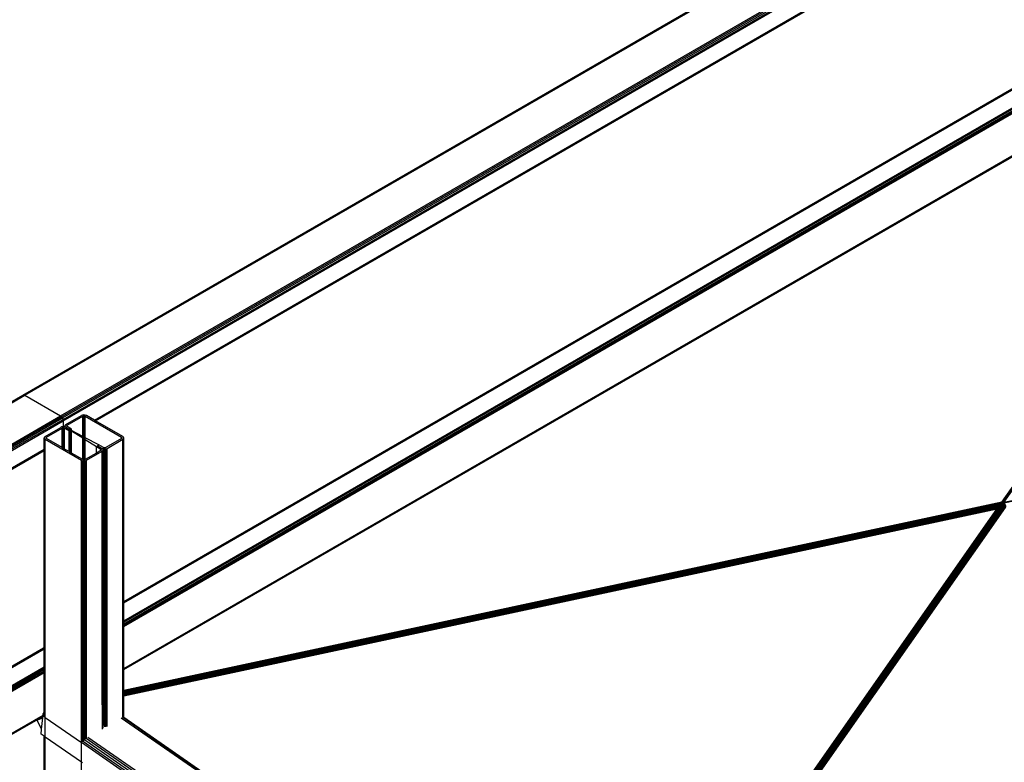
# Model space of a CAD drawing. Header units: millimetres. Extents: x 10 to 1250, y -62 to 528.
# Tile 714 of 909: x 614.09 to 616.11, y 522.05 to 523.58. Entities that reach past the tile are written whole.
import ezdxf

# ---------------------------------------------------------------- set-up
doc = ezdxf.new("R2010")
doc.units = ezdxf.units.MM
doc.header["$LTSCALE"] = 0.05

msp = doc.modelspace()

# ---------------------------------------------------------------- linework, layer by layer
at = {"color": 8}
for p, q in [((614.0947, 522.8051), (616.8546, 524.3985)), ((614.0966, 522.8055), (616.8564, 524.3989)), ((614.0987, 522.8047), (616.8586, 524.3981)), ((614.1722, 522.7623), (616.9321, 524.3557)), ((614.1744, 522.7605), (616.9342, 524.3539)), ((614.1762, 522.7581), (616.9361, 524.3514)), ((614.1775, 522.7552), (616.9373, 524.3486)), ((614.1779, 522.7524), (616.9377, 524.3458)), ((614.242, 522.7536), (616.8983, 524.2872)), ((614.2438, 522.7526), (616.8983, 524.2852)), ((614.2444, 522.7522), (616.8983, 524.2845)), ((614.3022, 522.3801), (616.8983, 523.879)), ((614.3022, 522.3807), (616.8968, 523.8788)), ((614.3022, 522.3783), (616.8983, 523.8772)), ((614.3022, 522.3412), (616.8983, 523.8401)), ((614.3022, 522.3385), (616.8983, 523.8374)), ((614.3022, 522.3352), (616.8983, 523.8341)), ((614.3022, 522.332), (616.8983, 523.8309)), ((614.3022, 522.3293), (616.8983, 523.8282)), ((614.3022, 522.2432), (616.8962, 523.7409)), ((614.3022, 522.2414), (616.8957, 523.7388)), ((614.3022, 522.2407), (616.8957, 523.7381)), ((616.1072, 522.5847), (616.9086, 523.7277)), ((616.1074, 522.5848), (616.909, 523.728)), ((616.1077, 522.5849), (616.9094, 523.7281)), ((616.1082, 522.5849), (616.9099, 523.7282)), ((616.1087, 522.5849), (616.9104, 523.7282)), ((616.1092, 522.5849), (616.9109, 523.7281)), ((616.1098, 522.5847), (616.9115, 523.728)), ((616.1104, 522.5844), (616.912, 523.7277)), ((616.1109, 522.5841), (616.9126, 523.7274)), ((616.1071, 522.5847), (616.8926, 523.705)), ((617.6612, 522.916), (616.1109, 522.5841)), ((617.6597, 522.9152), (616.1115, 522.5837)), ((617.658, 522.9142), (616.1121, 522.5832)), ((611.2606, 521.1689), (614.0947, 522.8051)), ((611.2625, 521.1692), (614.0966, 522.8055)), ((611.2647, 521.1685), (614.0987, 522.8047)), ((614.0947, 522.8051), (614.0966, 522.8055)), ((614.0966, 522.8055), (614.0987, 522.8047)), ((614.0987, 522.8047), (614.1722, 522.7623)), ((611.3381, 521.126), (614.1722, 522.7623)), ((611.3403, 521.1243), (614.1744, 522.7605)), ((611.3422, 521.1218), (614.1762, 522.7581)), ((611.3434, 521.1189), (614.1775, 522.7552)), ((614.1722, 522.7623), (614.1744, 522.7605)), ((614.1744, 522.7605), (614.1762, 522.7581)), ((614.1762, 522.7581), (614.1775, 522.7552)), ((614.1775, 522.7552), (614.1779, 522.7524)), ((614.1831, 522.7446), (614.2152, 522.7632)), ((614.1856, 522.7431), (614.2178, 522.7617)), ((614.2175, 522.7641), (614.2152, 522.7632)), ((614.2203, 522.7644), (614.2175, 522.7641)), ((614.2178, 522.7617), (614.2189, 522.7621)), ((614.2178, 522.7396), (614.2178, 522.7617)), ((614.2189, 522.7621), (614.2203, 522.7623)), ((614.2189, 522.7403), (614.2189, 522.7621)), ((614.2231, 522.7641), (614.2203, 522.7644)), ((614.2203, 522.7623), (614.2217, 522.7621)), ((614.2203, 522.7411), (614.2203, 522.7623)), ((614.2217, 522.7621), (614.2229, 522.7617)), ((614.2217, 522.7419), (614.2217, 522.7621)), ((614.2229, 522.7617), (614.2975, 522.7186)), ((614.2229, 522.7174), (614.2229, 522.7617)), ((614.2255, 522.7632), (614.2231, 522.7641)), ((614.242, 522.7536), (614.2255, 522.7632)), ((611.3438, 521.1162), (614.1779, 522.7524)), ((614.1406, 522.7201), (614.1728, 522.7387)), ((614.1432, 522.7186), (614.1753, 522.7372)), ((614.1751, 522.7396), (614.1728, 522.7387)), ((614.1779, 522.7399), (614.1751, 522.7396)), ((614.1753, 522.7372), (614.1765, 522.7376)), ((614.1753, 522.7151), (614.1753, 522.7372)), ((614.1765, 522.7376), (614.1779, 522.7378)), ((614.1765, 522.7158), (614.1765, 522.7376)), ((614.1779, 522.7524), (614.1779, 522.7399)), ((614.1807, 522.7396), (614.1779, 522.7399)), ((614.1779, 522.7378), (614.1793, 522.7376)), ((614.1779, 522.7166), (614.1779, 522.7378)), ((614.1793, 522.7376), (614.1805, 522.7372)), ((614.1793, 522.7174), (614.1793, 522.7376)), ((614.1805, 522.7372), (614.1898, 522.7318)), ((614.1805, 522.7181), (614.1805, 522.7372)), ((614.1809, 522.7395), (614.1807, 522.7396)), ((614.1815, 522.7433), (614.1809, 522.7416)), ((614.1809, 522.7416), (614.1815, 522.74)), ((614.1809, 522.7395), (614.1809, 522.7416)), ((614.1815, 522.7393), (614.1809, 522.7395)), ((614.1831, 522.7446), (614.1815, 522.7433)), ((614.1815, 522.74), (614.1831, 522.7387)), ((614.1815, 522.7393), (614.1815, 522.74)), ((614.1831, 522.7387), (614.1815, 522.7393)), ((614.1831, 522.7387), (614.1923, 522.7333)), ((614.1846, 522.7371), (614.1831, 522.7387)), ((614.1831, 522.7387), (614.1846, 522.7377)), ((614.1846, 522.7379), (614.1831, 522.7387)), ((614.1846, 522.7416), (614.1849, 522.7424)), ((614.1849, 522.7408), (614.1846, 522.7416)), ((614.1846, 522.7379), (614.1846, 522.7382)), ((614.1849, 522.7377), (614.1846, 522.7379)), ((614.1846, 522.7371), (614.1846, 522.7377)), ((614.1846, 522.7377), (614.1849, 522.7375)), ((614.1849, 522.7368), (614.1846, 522.7371)), ((614.1849, 522.7424), (614.1856, 522.7431)), ((614.1849, 522.7408), (614.1849, 522.7424)), ((614.1856, 522.7402), (614.1849, 522.7408)), ((614.1849, 522.7377), (614.1849, 522.7381)), ((614.1856, 522.7373), (614.1849, 522.7377)), ((614.1849, 522.7368), (614.1849, 522.7375)), ((614.1849, 522.7375), (614.1856, 522.737)), ((614.1856, 522.736), (614.1849, 522.7368)), ((614.1856, 522.7402), (614.1856, 522.7431)), ((614.1949, 522.7348), (614.1856, 522.7402)), ((614.1856, 522.7373), (614.1856, 522.7378)), ((614.1927, 522.7335), (614.1856, 522.7373)), ((614.1856, 522.736), (614.1856, 522.737)), ((614.1856, 522.737), (614.192, 522.7331)), ((614.1898, 522.7318), (614.1856, 522.736)), ((614.1949, 522.7348), (614.1927, 522.7335)), ((614.1949, 522.7323), (614.1949, 522.7348)), ((614.2178, 522.7396), (614.2189, 522.7403)), ((614.2178, 522.7376), (614.2178, 522.7396)), ((614.2178, 522.7376), (614.2189, 522.7383)), ((614.2178, 522.7369), (614.2178, 522.7376)), ((614.2178, 522.7369), (614.2189, 522.7375)), ((614.2178, 522.7202), (614.2178, 522.7369)), ((614.2189, 522.7403), (614.2203, 522.7411)), ((614.2189, 522.7383), (614.2189, 522.7403)), ((614.2189, 522.7383), (614.2203, 522.7391)), ((614.2189, 522.7375), (614.2203, 522.7384)), ((614.2189, 522.7375), (614.2189, 522.7383)), ((614.2189, 522.7195), (614.2189, 522.7375)), ((614.2203, 522.7411), (614.2217, 522.7419)), ((614.2203, 522.7391), (614.2203, 522.7411)), ((614.2203, 522.7391), (614.2217, 522.7399)), ((614.2203, 522.7384), (614.2217, 522.7392)), ((614.2203, 522.7384), (614.2203, 522.7391)), ((614.2203, 522.7188), (614.2203, 522.7384)), ((614.2217, 522.7399), (614.2217, 522.7419)), ((614.2217, 522.7392), (614.2217, 522.7399)), ((614.2217, 522.718), (614.2217, 522.7392)), ((614.2438, 522.7526), (614.242, 522.7536)), ((614.2444, 522.7522), (614.2438, 522.7526)), ((614.3, 522.7201), (614.2444, 522.7522)), ((614.1391, 522.7188), (614.1385, 522.7171)), ((614.1385, 522.7171), (614.1391, 522.7155)), ((614.1385, 522.6938), (614.1385, 522.7171)), ((614.1406, 522.7201), (614.1391, 522.7188)), ((614.1391, 522.7155), (614.1406, 522.7142)), ((614.1391, 522.6942), (614.1391, 522.7155)), ((614.1422, 522.7171), (614.1424, 522.718)), ((614.1424, 522.7163), (614.1422, 522.7171)), ((614.1424, 522.718), (614.1432, 522.7186)), ((614.1424, 522.7163), (614.1424, 522.718)), ((614.1432, 522.7157), (614.1424, 522.7163)), ((614.1432, 522.7157), (614.1432, 522.7186)), ((614.1753, 522.6971), (614.1432, 522.7157)), ((614.1753, 522.7151), (614.1765, 522.7158)), ((614.1753, 522.7131), (614.1753, 522.7151)), ((614.1765, 522.7138), (614.1765, 522.7158)), ((614.1779, 522.7166), (614.1793, 522.7174)), ((614.1779, 522.7146), (614.1779, 522.7166)), ((614.1779, 522.7146), (614.1793, 522.7154)), ((614.1779, 522.7139), (614.1793, 522.7147)), ((614.1779, 522.7139), (614.1779, 522.7146)), ((614.1793, 522.7174), (614.1805, 522.7181)), ((614.1793, 522.7154), (614.1793, 522.7174)), ((614.1793, 522.7154), (614.1805, 522.7161)), ((614.1793, 522.7147), (614.1805, 522.7154)), ((614.1793, 522.7147), (614.1793, 522.7154)), ((614.1793, 522.6948), (614.1793, 522.7147)), ((614.1805, 522.7161), (614.1805, 522.7181)), ((614.1805, 522.7154), (614.1805, 522.7161)), ((614.1805, 522.6941), (614.1805, 522.7154)), ((614.192, 522.7331), (614.1898, 522.7318)), ((614.1898, 522.6888), (614.1898, 522.7318)), ((614.1923, 522.7333), (614.192, 522.7331)), ((614.192, 522.7331), (614.1923, 522.7329)), ((614.1927, 522.7335), (614.1923, 522.7333)), ((614.1923, 522.7333), (614.1923, 522.7333)), ((614.1923, 522.6873), (614.1923, 522.7329)), ((614.1923, 522.7329), (614.1949, 522.7313)), ((614.1949, 522.7323), (614.1927, 522.7335)), ((614.2178, 522.7202), (614.1949, 522.7323)), ((614.1949, 522.7318), (614.1949, 522.7319)), ((614.1949, 522.6858), (614.1949, 522.7313)), ((614.1949, 522.7313), (614.2178, 522.717)), ((614.2189, 522.7195), (614.2178, 522.7202)), ((614.2178, 522.7184), (614.2178, 522.7188)), ((614.2178, 522.6726), (614.2178, 522.717)), ((614.2178, 522.717), (614.2189, 522.7162)), ((614.2203, 522.7188), (614.2189, 522.7195)), ((614.2189, 522.7177), (614.2189, 522.7182)), ((614.2189, 522.6722), (614.2189, 522.7162)), ((614.2189, 522.7162), (614.2203, 522.7154)), ((614.2217, 522.718), (614.2203, 522.7188)), ((614.2203, 522.7169), (614.2203, 522.7174)), ((614.2203, 522.672), (614.2203, 522.7154)), ((614.2203, 522.7154), (614.2217, 522.7145)), ((614.2229, 522.7174), (614.2217, 522.718)), ((614.2217, 522.7161), (614.2217, 522.7166)), ((614.2217, 522.6722), (614.2217, 522.7145)), ((614.2217, 522.7145), (614.2229, 522.7138)), ((614.2509, 522.7025), (614.2229, 522.7174)), ((614.2229, 522.7154), (614.2229, 522.7159)), ((614.2975, 522.7157), (614.2653, 522.6971)), ((614.2975, 522.7186), (614.2982, 522.718)), ((614.2975, 522.7157), (614.2975, 522.7186)), ((614.2982, 522.7163), (614.2975, 522.7157)), ((614.2982, 522.718), (614.2985, 522.7171)), ((614.2982, 522.7163), (614.2982, 522.718)), ((614.2985, 522.7171), (614.2982, 522.7163)), ((614.3016, 522.7188), (614.3, 522.7201)), ((614.3, 522.7142), (614.3016, 522.7155)), ((614.3022, 522.7171), (614.3016, 522.7188)), ((614.3016, 522.7155), (614.3022, 522.7171)), ((614.3016, 522.3804), (614.3016, 522.7155)), ((614.3022, 522.3807), (614.3022, 522.7171)), ((614.1385, 522.6938), (614.1391, 522.6942)), ((614.1391, 522.6921), (614.1391, 522.6942)), ((614.1406, 522.7142), (614.2152, 522.6711)), ((614.1406, 522.1426), (614.1406, 522.7142)), ((614.1753, 522.7131), (614.1765, 522.7138)), ((614.1753, 522.7124), (614.1753, 522.7131)), ((614.1753, 522.7124), (614.1762, 522.7129)), ((614.1753, 522.6971), (614.1753, 522.7124)), ((614.1765, 522.6964), (614.1753, 522.6971)), ((614.1765, 522.7132), (614.1762, 522.7129)), ((614.1762, 522.7129), (614.1765, 522.7131)), ((614.1765, 522.7132), (614.1765, 522.7138)), ((614.1765, 522.7131), (614.1765, 522.7132)), ((614.1765, 522.6964), (614.1765, 522.7131)), ((614.1779, 522.6956), (614.1765, 522.6964)), ((614.1779, 522.6956), (614.1779, 522.7139)), ((614.1793, 522.6948), (614.1779, 522.6956)), ((614.1805, 522.6941), (614.1793, 522.6948)), ((614.1898, 522.6888), (614.1805, 522.6941)), ((614.2229, 522.6726), (614.2229, 522.7138)), ((614.2229, 522.7138), (614.2458, 522.6995)), ((614.2458, 522.6995), (614.2483, 522.701)), ((614.2458, 522.6995), (614.255, 522.6941)), ((614.2458, 522.6858), (614.2458, 522.6995)), ((614.2483, 522.701), (614.2509, 522.7025)), ((614.2483, 522.7006), (614.2483, 522.701)), ((614.2483, 522.701), (614.2509, 522.6995)), ((614.2602, 522.6971), (614.2509, 522.7025)), ((614.2509, 522.6995), (614.2509, 522.6999)), ((614.2509, 522.6995), (614.2576, 522.6956)), ((614.2509, 522.6991), (614.2509, 522.6995)), ((614.255, 522.6941), (614.2558, 522.6935)), ((614.255, 522.6912), (614.255, 522.6941)), ((614.2576, 522.6952), (614.2576, 522.6956)), ((614.2576, 522.6956), (614.2592, 522.6943)), ((614.26, 522.6947), (614.2576, 522.6956)), ((614.2597, 522.6927), (614.2592, 522.6943)), ((614.26, 522.6947), (614.2602, 522.6947)), ((614.26, 522.1712), (614.26, 522.6947)), ((614.2614, 522.6967), (614.2602, 522.6971)), ((614.2602, 522.6947), (614.2614, 522.6946)), ((614.2602, 522.1711), (614.2602, 522.6947)), ((614.2628, 522.6965), (614.2614, 522.6967)), ((614.2614, 522.6946), (614.2628, 522.6944)), ((614.2614, 522.1702), (614.2614, 522.6946)), ((614.2642, 522.6967), (614.2628, 522.6965)), ((614.2628, 522.6944), (614.2642, 522.6946)), ((614.2628, 522.1693), (614.2628, 522.6944)), ((614.2653, 522.6971), (614.2642, 522.6967)), ((614.2642, 522.6946), (614.2653, 522.6947)), ((614.2642, 522.1683), (614.2642, 522.6946)), ((614.2653, 522.6947), (614.2656, 522.6947)), ((614.2653, 522.6947), (614.2653, 522.1675)), ((614.2656, 522.6947), (614.2679, 522.6956)), ((614.2656, 522.1673), (614.2656, 522.6947)), ((614.2679, 522.6956), (614.3, 522.7142)), ((614.2679, 522.1242), (614.2679, 522.6956)), ((614.3, 522.3795), (614.3, 522.7142)), ((611.408, 521.1173), (614.1385, 522.6938)), ((611.4097, 521.1163), (614.1385, 522.6918)), ((611.4103, 521.116), (614.1385, 522.6911)), ((614.1385, 522.6918), (614.1385, 522.6938)), ((614.1385, 522.6918), (614.1391, 522.6921)), ((614.1385, 522.6911), (614.1385, 522.6918)), ((614.1385, 522.6911), (614.1391, 522.6914)), ((614.1385, 522.2863), (614.1385, 522.6911)), ((614.1391, 522.6914), (614.1391, 522.6921)), ((614.1391, 522.2866), (614.1391, 522.6914)), ((614.1923, 522.6873), (614.1898, 522.6888)), ((614.1949, 522.6858), (614.1923, 522.6873)), ((614.2178, 522.6726), (614.1949, 522.6858)), ((614.2458, 522.6858), (614.2229, 522.6726)), ((614.2255, 522.6711), (614.2576, 522.6897)), ((614.255, 522.6912), (614.2458, 522.6858)), ((614.2558, 522.6918), (614.255, 522.6912)), ((614.2558, 522.6935), (614.2561, 522.6927)), ((614.2558, 522.6918), (614.2558, 522.6935)), ((614.2561, 522.6927), (614.2558, 522.6918)), ((614.2576, 522.6897), (614.2592, 522.691)), ((614.2576, 522.1728), (614.2576, 522.6897)), ((614.2592, 522.691), (614.2597, 522.6927)), ((614.2592, 522.1718), (614.2592, 522.691)), ((614.2597, 522.1714), (614.2597, 522.6927)), ((614.2152, 522.6711), (614.2175, 522.6702)), ((614.2152, 522.0909), (614.2152, 522.6711)), ((614.2175, 522.6702), (614.2178, 522.6702)), ((614.2175, 522.199), (614.2175, 522.6702)), ((614.2189, 522.6722), (614.2178, 522.6726)), ((614.2178, 522.6702), (614.2189, 522.6701)), ((614.2178, 522.332), (614.2178, 522.6702)), ((614.2203, 522.672), (614.2189, 522.6722)), ((614.2189, 522.6701), (614.2203, 522.6699)), ((614.2189, 522.3327), (614.2189, 522.6701)), ((614.2217, 522.6722), (614.2203, 522.672)), ((614.2203, 522.6699), (614.2231, 522.6702)), ((614.2203, 522.3335), (614.2203, 522.6699)), ((614.2229, 522.6726), (614.2217, 522.6722)), ((614.2231, 522.6702), (614.2255, 522.6711)), ((614.2231, 522.1967), (614.2231, 522.6702)), ((614.2255, 522.1951), (614.2255, 522.6711)), ((616.1092, 522.5849), (614.3022, 522.1979)), ((616.1087, 522.5849), (614.3022, 522.1981)), ((616.1098, 522.5847), (614.3022, 522.1976)), ((616.1071, 522.5847), (614.3022, 522.1982)), ((616.1104, 522.5844), (614.3022, 522.1972)), ((616.1109, 522.5841), (614.3022, 522.1968)), ((616.1101, 522.5834), (614.3022, 522.1962)), ((616.1086, 522.5824), (614.3022, 522.1956)), ((616.1072, 522.5815), (614.3022, 522.195)), ((616.1059, 522.5805), (614.3022, 522.1943)), ((616.1046, 522.5795), (614.3022, 522.1935)), ((616.1035, 522.5785), (614.3022, 522.1928)), ((616.1024, 522.5775), (614.3022, 522.192)), ((616.1015, 522.5765), (614.3022, 522.1912)), ((616.1007, 522.5756), (614.3022, 522.1905)), ((616.1001, 522.5747), (614.3022, 522.1898)), ((616.0995, 522.5739), (614.3022, 522.1891)), ((614.3022, 522.1884), (616.099, 522.5732)), ((615.4407, 521.634), (616.102, 522.577)), ((615.4412, 521.6343), (616.1029, 522.578)), ((615.4419, 521.6347), (616.104, 522.579)), ((615.4427, 521.6352), (616.1053, 522.58)), ((615.4437, 521.6358), (616.1066, 522.581)), ((615.4449, 521.6364), (616.1079, 522.582)), ((615.4461, 521.6372), (616.1093, 522.583)), ((615.4475, 521.638), (616.1109, 522.5841)), ((615.449, 521.6388), (616.1115, 522.5837)), ((615.4505, 521.6397), (616.1121, 522.5832)), ((615.452, 521.6405), (616.1126, 522.5826)), ((615.4535, 521.6414), (616.1131, 522.582)), ((615.4551, 521.6423), (616.1136, 522.5814)), ((615.4566, 521.6432), (616.114, 522.5807)), ((615.458, 521.644), (616.1143, 522.58)), ((615.4593, 521.6448), (616.1147, 522.5793)), ((615.4606, 521.6455), (616.1149, 522.5786)), ((615.4617, 521.6461), (616.1151, 522.5779)), ((615.4627, 521.6467), (616.1152, 522.5773)), ((615.4635, 521.6472), (616.1152, 522.5766)), ((615.4641, 521.6475), (616.1152, 522.5761)), ((615.4646, 521.6478), (616.1151, 522.5755)), ((615.4649, 521.648), (616.1142, 522.574)), ((616.0985, 522.5725), (616.099, 522.5732)), ((616.099, 522.5732), (616.0995, 522.5739)), ((616.0995, 522.5739), (616.1001, 522.5747)), ((616.1001, 522.5747), (616.1004, 522.5752)), ((616.1004, 522.5752), (616.1007, 522.5756)), ((616.1007, 522.5756), (616.1011, 522.5761)), ((616.1072, 522.5847), (616.1071, 522.5847)), ((616.1074, 522.5848), (616.1072, 522.5847)), ((616.1077, 522.5849), (616.1074, 522.5848)), ((616.1077, 522.5849), (616.1082, 522.5849)), ((616.0985, 522.5725), (614.3022, 522.1878)), ((616.0981, 522.5719), (614.3022, 522.1873)), ((616.0977, 522.5713), (614.3022, 522.1869)), ((616.0974, 522.5709), (614.3022, 522.1865)), ((616.0972, 522.5706), (614.3022, 522.1863)), ((616.097, 522.5704), (614.3022, 522.1861)), ((616.097, 522.5703), (614.3022, 522.186)), ((615.4403, 521.6338), (616.097, 522.5703)), ((615.4404, 521.6339), (616.097, 522.5703)), ((616.097, 522.5704), (616.0972, 522.5706)), ((616.097, 522.5703), (616.097, 522.5704)), ((616.0972, 522.5706), (616.0974, 522.5709)), ((616.0974, 522.5709), (616.0977, 522.5713)), ((616.0977, 522.5713), (616.0981, 522.5719)), ((616.0981, 522.5719), (616.0985, 522.5725)), ((614.3, 522.3795), (614.3016, 522.3804)), ((614.3, 522.3789), (614.3016, 522.3798)), ((614.3, 522.3789), (614.3, 522.3795)), ((614.3, 522.377), (614.3, 522.3789)), ((614.3, 522.377), (614.3016, 522.378)), ((614.3, 522.34), (614.3, 522.377)), ((614.3016, 522.3804), (614.3022, 522.3807)), ((614.3016, 522.3798), (614.3016, 522.3804)), ((614.3016, 522.3798), (614.3022, 522.3801)), ((614.3016, 522.378), (614.3016, 522.3798)), ((614.3016, 522.378), (614.3022, 522.3783)), ((614.3016, 522.3409), (614.3016, 522.378)), ((614.3022, 522.3801), (614.3022, 522.3807)), ((614.3022, 522.3783), (614.3022, 522.3801)), ((614.3022, 522.3412), (614.3022, 522.3783)), ((614.2178, 522.332), (614.2189, 522.3327)), ((614.2178, 522.3314), (614.2189, 522.3321)), ((614.2178, 522.3314), (614.2178, 522.332)), ((614.2178, 522.3295), (614.2178, 522.3314)), ((614.2178, 522.3295), (614.2189, 522.3302)), ((614.2189, 522.3327), (614.2203, 522.3335)), ((614.2189, 522.3321), (614.2203, 522.3329)), ((614.2189, 522.3321), (614.2189, 522.3327)), ((614.2189, 522.3302), (614.2189, 522.3321)), ((614.2189, 522.3302), (614.2203, 522.331)), ((614.2189, 522.2931), (614.2189, 522.3302)), ((614.2203, 522.3329), (614.2203, 522.3335)), ((614.2203, 522.331), (614.2203, 522.3329)), ((614.2203, 522.294), (614.2203, 522.331)), ((614.3, 522.34), (614.3016, 522.3409)), ((614.3, 522.3372), (614.3, 522.34)), ((614.3, 522.3372), (614.3016, 522.3381)), ((614.3, 522.334), (614.3, 522.3372)), ((614.3, 522.334), (614.3016, 522.3349)), ((614.3, 522.3308), (614.3, 522.334)), ((614.3, 522.3308), (614.3016, 522.3317)), ((614.3, 522.328), (614.3, 522.3308)), ((614.3016, 522.3409), (614.3022, 522.3412)), ((614.3016, 522.3381), (614.3016, 522.3409)), ((614.3016, 522.3381), (614.3022, 522.3385)), ((614.3016, 522.3349), (614.3016, 522.3381)), ((614.3016, 522.3349), (614.3022, 522.3352)), ((614.3016, 522.3317), (614.3016, 522.3349)), ((614.3016, 522.3317), (614.3022, 522.332)), ((614.3016, 522.329), (614.3016, 522.3317)), ((614.3022, 522.3385), (614.3022, 522.3412)), ((614.3022, 522.3352), (614.3022, 522.3385)), ((614.3022, 522.332), (614.3022, 522.3352)), ((614.3022, 522.3293), (614.3022, 522.332)), ((614.2178, 522.2925), (614.2178, 522.3295)), ((614.3, 522.328), (614.3016, 522.329)), ((614.3, 522.242), (614.3, 522.328)), ((614.3016, 522.329), (614.3022, 522.3293)), ((614.3016, 522.2429), (614.3016, 522.329)), ((614.3022, 522.2432), (614.3022, 522.3293)), ((614.2178, 522.2925), (614.2189, 522.2931)), ((614.2178, 522.2897), (614.2178, 522.2925)), ((614.2178, 522.2897), (614.2189, 522.2904)), ((614.2178, 522.2865), (614.2178, 522.2897)), ((614.2189, 522.2931), (614.2203, 522.294)), ((614.2189, 522.2904), (614.2189, 522.2931)), ((614.2189, 522.2904), (614.2203, 522.2912)), ((614.2189, 522.2872), (614.2189, 522.2904)), ((614.2203, 522.2912), (614.2203, 522.294)), ((614.2203, 522.288), (614.2203, 522.2912)), ((611.4681, 520.7438), (614.1385, 522.2856)), ((611.4681, 520.7445), (614.137, 522.2854)), ((611.4681, 520.742), (614.1385, 522.2838)), ((614.137, 522.2854), (614.1385, 522.2863)), ((614.1385, 522.2857), (614.137, 522.2854)), ((614.1385, 522.2863), (614.1391, 522.2866)), ((614.1385, 522.2857), (614.1385, 522.2863)), ((614.1387, 522.2857), (614.1385, 522.2857)), ((614.1385, 522.2856), (614.1387, 522.2857)), ((614.1385, 522.2856), (614.1385, 522.2857)), ((614.1385, 522.2838), (614.1385, 522.2856)), ((614.1385, 522.2838), (614.1391, 522.2841)), ((614.1385, 522.2467), (614.1385, 522.2838)), ((614.1387, 522.2857), (614.1391, 522.2859)), ((614.1391, 522.2856), (614.1387, 522.2857)), ((614.1391, 522.2859), (614.1391, 522.2866)), ((614.1391, 522.2856), (614.1391, 522.2859)), ((614.1391, 522.2841), (614.1391, 522.2856)), ((614.1391, 522.247), (614.1391, 522.2841)), ((614.2178, 522.2865), (614.2189, 522.2872)), ((614.2178, 522.2833), (614.2178, 522.2865)), ((614.2178, 522.2833), (614.2189, 522.284)), ((614.2178, 522.2805), (614.2178, 522.2833)), ((614.2178, 522.2805), (614.2189, 522.2812)), ((614.2178, 522.1999), (614.2178, 522.2805)), ((614.2189, 522.2872), (614.2203, 522.288)), ((614.2189, 522.284), (614.2189, 522.2872)), ((614.2189, 522.284), (614.2203, 522.2848)), ((614.2189, 522.2812), (614.2189, 522.284)), ((614.2189, 522.2812), (614.2203, 522.282)), ((614.219, 522.1997), (614.2189, 522.2812)), ((614.2203, 522.2848), (614.2203, 522.288)), ((614.2203, 522.282), (614.2203, 522.2848)), ((614.2203, 522.1988), (614.2203, 522.282)), ((611.4681, 520.7049), (614.1385, 522.2467)), ((611.4681, 520.7022), (614.1385, 522.244)), ((611.4681, 520.699), (614.1385, 522.2407)), ((611.4681, 520.6958), (614.1385, 522.2375)), ((611.4681, 520.693), (614.1385, 522.2348)), ((614.1385, 522.2467), (614.1391, 522.247)), ((614.1385, 522.244), (614.1385, 522.2467)), ((614.1385, 522.244), (614.1391, 522.2443)), ((614.1385, 522.2407), (614.1385, 522.244)), ((614.1385, 522.2407), (614.1391, 522.2411)), ((614.1385, 522.2375), (614.1385, 522.2407)), ((614.1385, 522.2375), (614.1391, 522.2378)), ((614.1385, 522.2348), (614.1385, 522.2375)), ((614.1385, 522.2348), (614.1391, 522.2351)), ((614.1385, 522.1528), (614.1385, 522.2348)), ((614.1391, 522.2443), (614.1391, 522.247)), ((614.1391, 522.2411), (614.1391, 522.2443)), ((614.1391, 522.2378), (614.1391, 522.2411)), ((614.1391, 522.2351), (614.1391, 522.2378)), ((614.1391, 522.1537), (614.1391, 522.2351)), ((614.3, 522.242), (614.3016, 522.2429)), ((614.3, 522.2402), (614.3, 522.242)), ((614.3, 522.2402), (614.3016, 522.2411)), ((614.3, 522.2395), (614.3016, 522.2404)), ((614.3, 522.2395), (614.3, 522.2402)), ((614.3, 522.1978), (614.3, 522.2395)), ((614.3016, 522.2429), (614.3022, 522.2432)), ((614.3016, 522.2411), (614.3016, 522.2429)), ((614.3016, 522.2411), (614.3022, 522.2414)), ((614.3016, 522.2404), (614.3016, 522.2411)), ((614.3016, 522.2404), (614.3022, 522.2407)), ((614.3016, 522.1981), (614.3016, 522.2404)), ((614.3022, 522.2414), (614.3022, 522.2432)), ((614.3022, 522.2407), (614.3022, 522.2414)), ((614.3022, 522.1982), (614.3022, 522.2407)), ((614.2175, 522.1962), (614.2175, 522.199)), ((614.2178, 522.196), (614.2175, 522.1962)), ((614.2175, 522.1089), (614.2175, 522.1962)), ((614.2178, 522.1993), (614.2178, 522.1999)), ((614.2178, 522.1999), (614.219, 522.1997)), ((614.2189, 522.1984), (614.2178, 522.1993)), ((614.2178, 522.1991), (614.2178, 522.1993)), ((614.2178, 522.196), (614.2178, 522.1991)), ((614.2189, 522.1952), (614.2178, 522.196)), ((614.2178, 522.1088), (614.2178, 522.196)), ((614.2189, 522.1988), (614.219, 522.1997)), ((614.2189, 522.1984), (614.2189, 522.1988)), ((614.2203, 522.1975), (614.2189, 522.1984)), ((614.2189, 522.1952), (614.2189, 522.1984)), ((614.2203, 522.1943), (614.2189, 522.1952)), ((614.2189, 522.108), (614.2189, 522.1952)), ((614.2203, 522.1988), (614.219, 522.1997)), ((614.2203, 522.1975), (614.2203, 522.1988)), ((614.2203, 522.1943), (614.2203, 522.1975)), ((614.2203, 522.107), (614.2203, 522.1943)), ((614.2231, 522.1955), (614.2231, 522.1967)), ((614.2255, 522.1939), (614.2231, 522.1955)), ((614.2231, 522.1923), (614.2231, 522.1955)), ((614.2255, 522.1907), (614.2231, 522.1923)), ((614.2231, 522.1051), (614.2231, 522.1923)), ((614.2255, 522.1939), (614.2255, 522.1951)), ((614.2255, 522.1907), (614.2255, 522.1939)), ((614.2255, 522.1034), (614.2255, 522.1907)), ((614.3016, 522.1981), (614.3, 522.1978)), ((614.3016, 522.198), (614.3, 522.1977)), ((614.3016, 522.1978), (614.3, 522.1975)), ((614.3, 522.1977), (614.3, 522.1978)), ((614.3, 522.1975), (614.3, 522.1977)), ((614.3016, 522.1975), (614.3, 522.1972)), ((614.3, 522.1972), (614.3, 522.1975)), ((614.3, 522.1968), (614.3, 522.1972)), ((614.3016, 522.1971), (614.3, 522.1968)), ((614.3, 522.1963), (614.3, 522.1968)), ((614.3016, 522.1967), (614.3, 522.1963)), ((614.3, 522.1958), (614.3, 522.1963)), ((614.3016, 522.1961), (614.3, 522.1958)), ((614.3, 522.1952), (614.3, 522.1958)), ((614.3016, 522.1955), (614.3, 522.1952)), ((614.3, 522.1945), (614.3, 522.1952)), ((614.3016, 522.1949), (614.3, 522.1945)), ((614.3, 522.1938), (614.3, 522.1945)), ((614.3016, 522.1942), (614.3, 522.1938)), ((614.3, 522.1931), (614.3, 522.1938)), ((614.3016, 522.1934), (614.3, 522.1931)), ((614.3, 522.1923), (614.3, 522.1931)), ((614.3016, 522.1927), (614.3, 522.1923)), ((614.3, 522.1916), (614.3, 522.1923)), ((614.3016, 522.1919), (614.3, 522.1916)), ((614.3, 522.1908), (614.3, 522.1916)), ((614.3016, 522.1911), (614.3, 522.1908)), ((614.3, 522.19), (614.3, 522.1908)), ((614.3016, 522.1904), (614.3, 522.19)), ((614.3, 522.1893), (614.3, 522.19)), ((614.3016, 522.1896), (614.3, 522.1893)), ((614.3, 522.1886), (614.3, 522.1893)), ((614.3016, 522.189), (614.3, 522.1886)), ((614.3, 522.188), (614.3, 522.1886)), ((614.3, 522.188), (614.3016, 522.1883)), ((614.3022, 522.1982), (614.3016, 522.1981)), ((614.3022, 522.1981), (614.3016, 522.198)), ((614.3016, 522.198), (614.3016, 522.1981)), ((614.3016, 522.1978), (614.3016, 522.198)), ((614.3022, 522.1979), (614.3016, 522.1978)), ((614.3016, 522.1975), (614.3016, 522.1978)), ((614.3022, 522.1976), (614.3016, 522.1975)), ((614.3016, 522.1971), (614.3016, 522.1975)), ((614.3022, 522.1972), (614.3016, 522.1971)), ((614.3016, 522.1967), (614.3016, 522.1971)), ((614.3022, 522.1968), (614.3016, 522.1967)), ((614.3016, 522.1961), (614.3016, 522.1967)), ((614.3022, 522.1962), (614.3016, 522.1961)), ((614.3016, 522.1955), (614.3016, 522.1961)), ((614.3022, 522.1956), (614.3016, 522.1955)), ((614.3016, 522.1949), (614.3016, 522.1955)), ((614.3022, 522.195), (614.3016, 522.1949)), ((614.3016, 522.1942), (614.3016, 522.1949)), ((614.3022, 522.1943), (614.3016, 522.1942)), ((614.3016, 522.1934), (614.3016, 522.1942)), ((614.3022, 522.1935), (614.3016, 522.1934)), ((614.3016, 522.1927), (614.3016, 522.1934)), ((614.3022, 522.1928), (614.3016, 522.1927)), ((614.3016, 522.1919), (614.3016, 522.1927)), ((614.3022, 522.192), (614.3016, 522.1919)), ((614.3016, 522.1911), (614.3016, 522.1919)), ((614.3022, 522.1912), (614.3016, 522.1911)), ((614.3016, 522.1904), (614.3016, 522.1911)), ((614.3022, 522.1905), (614.3016, 522.1904)), ((614.3016, 522.1896), (614.3016, 522.1904)), ((614.3022, 522.1898), (614.3016, 522.1896)), ((614.3016, 522.189), (614.3016, 522.1896)), ((614.3022, 522.1891), (614.3016, 522.189)), ((614.3016, 522.1883), (614.3016, 522.189)), ((614.3016, 522.1883), (614.3022, 522.1884)), ((614.3016, 522.1877), (614.3016, 522.1883)), ((614.3022, 522.1981), (614.3022, 522.1982)), ((614.3022, 522.1979), (614.3022, 522.1981)), ((614.3022, 522.1976), (614.3022, 522.1979)), ((614.3022, 522.1972), (614.3022, 522.1976)), ((614.3022, 522.1968), (614.3022, 522.1972)), ((614.3022, 522.1962), (614.3022, 522.1968)), ((614.3022, 522.1956), (614.3022, 522.1962)), ((614.3022, 522.195), (614.3022, 522.1956)), ((614.3022, 522.1943), (614.3022, 522.195)), ((614.3022, 522.1935), (614.3022, 522.1943)), ((614.3022, 522.1928), (614.3022, 522.1935)), ((614.3022, 522.192), (614.3022, 522.1928)), ((614.3022, 522.1912), (614.3022, 522.192)), ((614.3022, 522.1905), (614.3022, 522.1912)), ((614.3022, 522.1898), (614.3022, 522.1905)), ((614.3022, 522.1891), (614.3022, 522.1898)), ((614.3022, 522.1884), (614.3022, 522.1891)), ((614.3022, 522.1878), (614.3022, 522.1884)), ((614.2576, 522.1717), (614.2576, 522.1728)), ((614.2592, 522.1706), (614.2576, 522.1717)), ((614.2576, 522.1684), (614.2576, 522.1717)), ((614.2592, 522.1673), (614.2576, 522.1684)), ((614.2576, 522.1684), (614.2576, 522.1183)), ((614.2592, 522.1706), (614.2592, 522.1718)), ((614.2592, 522.1673), (614.2592, 522.1706)), ((614.2597, 522.1702), (614.2597, 522.1714)), ((614.2597, 522.167), (614.2597, 522.1702)), ((614.26, 522.17), (614.2597, 522.1702)), ((614.26, 522.17), (614.26, 522.1712)), ((614.26, 522.1668), (614.26, 522.17)), ((614.2602, 522.1699), (614.26, 522.17)), ((614.2602, 522.1699), (614.2602, 522.1711)), ((614.2602, 522.1667), (614.2602, 522.1699)), ((614.2614, 522.169), (614.2602, 522.1699)), ((614.2614, 522.169), (614.2614, 522.1702)), ((614.2614, 522.1658), (614.2614, 522.169)), ((614.2628, 522.1681), (614.2614, 522.169)), ((614.2628, 522.1681), (614.2628, 522.1693)), ((614.2628, 522.1649), (614.2628, 522.1681)), ((614.2642, 522.1671), (614.2628, 522.1681)), ((614.2642, 522.1671), (614.2642, 522.1683)), ((614.3, 522.1874), (614.3, 522.188)), ((614.3016, 522.1877), (614.3, 522.1874)), ((614.3, 522.1869), (614.3, 522.1874)), ((614.3016, 522.1872), (614.3, 522.1869)), ((614.3, 522.1864), (614.3, 522.1869)), ((614.3016, 522.1868), (614.3, 522.1864)), ((614.3016, 522.1864), (614.3, 522.1861)), ((614.3, 522.1861), (614.3, 522.1864)), ((614.3016, 522.1861), (614.3, 522.1858)), ((614.3, 522.1858), (614.3, 522.1861)), ((614.3016, 522.186), (614.3, 522.1856)), ((614.3016, 522.1859), (614.3, 522.1855)), ((614.3, 522.1856), (614.3, 522.1858)), ((614.3, 522.1855), (614.3, 522.1856)), ((614.3, 522.1436), (614.3, 522.1855)), ((614.3022, 522.1878), (614.3016, 522.1877)), ((614.3016, 522.1872), (614.3016, 522.1877)), ((614.3022, 522.1873), (614.3016, 522.1872)), ((614.3016, 522.1868), (614.3016, 522.1872)), ((614.3022, 522.1869), (614.3016, 522.1868)), ((614.3016, 522.1864), (614.3016, 522.1868)), ((614.3022, 522.1865), (614.3016, 522.1864)), ((614.3016, 522.1861), (614.3016, 522.1864)), ((614.3022, 522.1863), (614.3016, 522.1861)), ((614.3022, 522.1861), (614.3016, 522.186)), ((614.3016, 522.186), (614.3016, 522.1861)), ((614.3022, 522.186), (614.3016, 522.1859)), ((614.3016, 522.1859), (614.3016, 522.186)), ((614.3016, 522.1425), (614.3016, 522.1859)), ((614.3022, 522.1873), (614.3022, 522.1878)), ((614.3022, 522.1869), (614.3022, 522.1873)), ((614.3022, 522.1865), (614.3022, 522.1869)), ((614.3022, 522.1863), (614.3022, 522.1865)), ((614.3022, 522.1861), (614.3022, 522.1863)), ((614.3022, 522.186), (614.3022, 522.1861)), ((614.3022, 522.1421), (614.3022, 522.186)), ((614.1363, 522.1475), (614.1368, 522.1496)), ((614.1368, 522.1496), (614.1385, 522.1528)), ((614.1391, 522.148), (614.1368, 522.1496)), ((614.1385, 522.1528), (614.1389, 522.1535)), ((614.1385, 522.1511), (614.1385, 522.1528)), ((614.1389, 522.1535), (614.1391, 522.1537)), ((614.1391, 522.1533), (614.1389, 522.1535)), ((614.1391, 522.1533), (614.1391, 522.1537)), ((614.1391, 522.148), (614.1391, 522.1533)), ((614.1391, 522.1465), (614.1391, 522.148)), ((614.2592, 522.1197), (614.2592, 522.1673)), ((614.2597, 522.1214), (614.2597, 522.167)), ((614.26, 522.1668), (614.2597, 522.167)), ((614.26, 522.1237), (614.26, 522.1668)), ((614.2602, 522.1667), (614.26, 522.1668)), ((614.2602, 522.1263), (614.2602, 522.1667)), ((614.2614, 522.1658), (614.2602, 522.1667)), ((614.2614, 522.1257), (614.2614, 522.1658)), ((614.2628, 522.1649), (614.2614, 522.1658)), ((614.2642, 522.1639), (614.2628, 522.1649)), ((614.2628, 522.1649), (614.2628, 522.1232)), ((614.2642, 522.1639), (614.2642, 522.1671)), ((614.2653, 522.1663), (614.2642, 522.1671)), ((614.2642, 522.1256), (614.2642, 522.1639)), ((614.2653, 522.1631), (614.2642, 522.1639)), ((614.2653, 522.1675), (614.2653, 522.1663)), ((614.2656, 522.1661), (614.2653, 522.1663)), ((614.2653, 522.1663), (614.2653, 522.1631)), ((614.2653, 522.1631), (614.2653, 522.126)), ((614.2656, 522.1629), (614.2653, 522.1631)), ((614.2656, 522.1661), (614.2656, 522.1673)), ((614.2656, 522.1629), (614.2656, 522.1661)), ((614.2656, 522.1233), (614.2656, 522.1629)), ((611.4681, 520.607), (614.1363, 522.1475)), ((611.4681, 520.6051), (614.1359, 522.1454)), ((611.4681, 520.6045), (614.1358, 522.1447)), ((614.1257, 522.138), (614.124, 522.1371)), ((614.124, 522.1371), (614.1258, 522.1378)), ((614.1334, 522.1186), (614.124, 522.1371)), ((614.1356, 522.142), (614.1257, 522.138)), ((614.1258, 522.1378), (614.1257, 522.138)), ((614.1258, 522.1378), (614.1355, 522.1417)), ((614.1334, 522.1186), (614.1355, 522.1417)), ((614.1355, 522.1417), (614.1356, 522.142)), ((614.1356, 522.142), (614.1358, 522.1447)), ((614.1358, 522.1447), (614.1359, 522.1454)), ((614.1359, 522.1459), (614.1363, 522.1475)), ((614.1406, 522.1426), (614.1359, 522.1459)), ((614.1359, 522.1454), (614.1359, 522.1459)), ((614.1406, 522.1426), (614.2152, 522.0909)), ((614.1406, 522.1027), (614.1406, 522.1426)), ((615.2161, 521.5044), (614.2971, 522.1411)), ((614.3016, 522.1425), (614.3, 522.1436)), ((614.3, 522.1423), (614.3, 522.1436)), ((615.2186, 521.5058), (614.3, 522.1423)), ((614.3, 522.1421), (614.3, 522.1423)), ((614.3016, 522.1421), (614.3016, 522.1425)), ((614.3022, 522.1421), (614.3016, 522.1425)), ((615.2197, 521.5064), (614.3022, 522.1421)), ((614.1325, 522.1084), (614.1334, 522.1186)), ((614.1385, 522.1042), (614.1325, 522.1084)), ((614.2178, 522.1088), (614.2175, 522.1089)), ((614.2175, 522.1043), (614.2175, 522.1089)), ((614.2189, 522.108), (614.2178, 522.1088)), ((614.2178, 522.1042), (614.2178, 522.1088)), ((614.2203, 522.107), (614.2189, 522.108)), ((614.2189, 522.1033), (614.2189, 522.108)), ((614.1385, 520.8822), (614.1385, 522.1042)), ((614.1391, 522.1038), (614.1385, 522.1042)), ((614.1391, 520.8825), (614.1391, 522.1038)), ((614.1406, 522.1027), (614.1391, 522.1038)), ((614.1406, 522.1027), (614.2152, 522.0511)), ((614.1406, 520.8834), (614.1406, 522.1027)), ((615.132, 521.4558), (614.2152, 522.0909)), ((614.2152, 522.0511), (614.2152, 522.0909)), ((614.2178, 522.1042), (614.2175, 522.1043)), ((614.2175, 522.0989), (614.2175, 522.1043)), ((614.2203, 522.097), (614.2175, 522.0989)), ((614.2175, 522.0937), (614.2175, 522.0989)), ((615.1354, 521.4578), (614.2175, 522.0937)), ((614.2175, 522.0921), (614.2175, 522.0937)), ((614.2178, 522.0992), (614.2178, 522.1042)), ((614.2189, 522.1033), (614.2178, 522.1042)), ((614.2203, 522.1024), (614.2189, 522.1033)), ((614.2189, 522.0988), (614.2189, 522.1033)), ((614.2203, 522.1024), (614.2203, 522.107)), ((614.2203, 522.097), (614.2203, 522.1024)), ((614.2203, 522.0944), (614.2203, 522.097)), ((615.1396, 521.4602), (614.2218, 522.096)), ((614.2255, 522.1034), (614.2231, 522.1051)), ((614.2231, 522.1004), (614.2231, 522.1051)), ((615.1438, 521.4626), (614.2231, 522.1004)), ((614.2231, 522.0967), (614.2231, 522.1004)), ((614.2255, 522.099), (614.2255, 522.1034)), ((615.1474, 521.4647), (614.2284, 522.1014)), ((614.2152, 520.9265), (614.2152, 522.0511)), ((614.2175, 522.0494), (614.2152, 522.0511))]:
    msp.add_line(p, q, dxfattribs=at)

doc.saveas('drawing.dxf')
